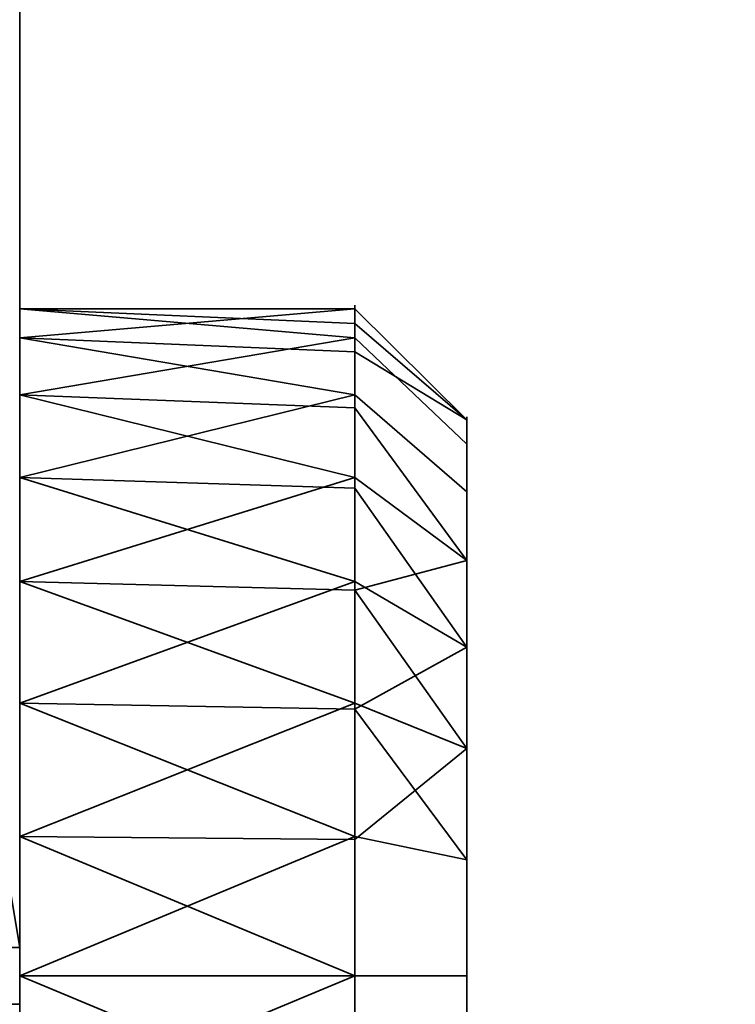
# Model space of a CAD drawing. Header units: millimetres. Extents: x -527 to 5177, y -116 to 161.
# Tile 943 of 1056: x 3449.5 to 3452.7, y -15.63 to -11.22. Entities that reach past the tile are written whole.
import ezdxf

# ---------------------------------------------------------------- set-up
doc = ezdxf.new("R2010")
doc.units = ezdxf.units.MM
doc.layers.add('151', color=7, linetype='Continuous', true_color=0xffffff)

# ---------------------------------------------------------------- blocks, each defined once
blk = doc.blocks.new('UG_SURFACE_214')
at = {"layer": '151', "color": 252, "linetype": 'Continuous', "lineweight": 35}
for points in [[(2520, -9.3, 2075.2499), (2520, -26.22, 2075.2499), (3480, -26.22, 2075.2499), (3480, -9.3, 2075.2499)], [(2521.5001, -9.3, 2073.75), (3478.4999, -9.3, 2073.75), (3478.4999, -26.22, 2073.75), (2521.5001, -26.22, 2073.75)]]:
    blk.add_3dface(points, dxfattribs=at)
blk = doc.blocks.new('UG_SURFACE_217')
at = {"layer": '151', "color": 252, "linetype": 'Continuous', "lineweight": 35}
for points in [[(3447.5, -22, 1766.25), (3449.5001, -22, 1766.25), (3449.5001, -9, 1766.25), (3447.5, -9, 1766.25)], [(3447.5, -9, 1757.25), (3449.5001, -9, 1757.25), (3449.5001, -22, 1757.25), (3447.5, -22, 1757.25)], [(3449.5001, -9, 1766.25), (3449.5001, -22, 1766.25), (3449.5001, -16.1237, 1764.6844), (3449.5001, -14.8763, 1764.6844)], [(3449.5001, -9, 1757.25), (3449.5001, -9, 1766.25), (3449.5001, -12.5164, 1762.0636), (3449.5001, -12.6468, 1760.8229)], [(3449.5001, -14.8763, 1764.6844), (3449.5001, -13.7366, 1764.1771), (3449.5001, -9, 1766.25)], [(3449.5001, -9, 1766.25), (3449.5001, -12.9019, 1763.25), (3449.5001, -12.5164, 1762.0636)], [(3449.5001, -12.6468, 1760.8229), (3449.5001, -13.2706, 1759.7426), (3449.5001, -9, 1757.25)], [(3449.5001, -13.7366, 1764.1771), (3449.5001, -12.9019, 1763.25), (3449.5001, -9, 1766.25)], [(3449.5001, -13.2706, 1759.7426), (3449.5001, -14.2798, 1759.0094), (3449.5001, -9, 1757.25)], [(3449.5001, -22, 1757.25), (3449.5001, -9, 1757.25), (3449.5001, -15.5, 1758.75), (3449.5001, -16.7202, 1759.0094)], [(3449.5001, -14.2798, 1759.0094), (3449.5001, -15.5, 1758.75), (3449.5001, -9, 1757.25)], [(3449.5001, -12.5164, 1762.0636), (3451, -12.5816, 1762.0567), (3451, -12.5164, 1761.4365)], [(3451, -12.5164, 1761.4365), (3449.5001, -12.6468, 1760.8229), (3449.5001, -12.5164, 1762.0636)], [(3451, -12.6468, 1762.6771), (3449.5001, -12.5164, 1762.0636), (3449.5001, -12.9019, 1763.25)], [(3451, -12.6468, 1762.6771), (3451, -12.5816, 1762.0567), (3449.5001, -12.5164, 1762.0636)], [(3451, -12.5164, 1761.4365), (3451, -12.7092, 1760.8432), (3449.5001, -12.6468, 1760.8229)], [(3451.4999, -13.0137, 1761.4887), (3451, -12.5164, 1761.4365), (3451, -12.5816, 1762.0567)], [(3451, -12.7092, 1760.8432), (3451, -12.5164, 1761.4365), (3451.4999, -13.0137, 1761.4887)], [(3451, -12.5816, 1762.0567), (3451, -12.6468, 1762.6771), (3451.4999, -13.1224, 1762.5226), (3451.4999, -13.0137, 1761.4887)], [(3449.5001, -12.6468, 1760.8229), (3451, -12.7092, 1760.8432), (3451, -12.9019, 1760.25)], [(3451, -12.9019, 1760.25), (3449.5001, -13.2706, 1759.7426), (3449.5001, -12.6468, 1760.8229)], [(3449.5001, -12.9019, 1763.25), (3451, -12.9587, 1763.2172), (3451, -12.6468, 1762.6771)], [(3451.4999, -13.6421, 1763.4228), (3451.4999, -13.1224, 1762.5226), (3451, -12.6468, 1762.6771), (3451, -12.9587, 1763.2172)], [(3451.4999, -13.0137, 1761.4887), (3451.4999, -13.3349, 1760.5), (3451, -12.9019, 1760.25), (3451, -12.7092, 1760.8432)], [(3449.5001, -12.9019, 1763.25), (3449.5001, -13.7366, 1764.1771), (3451, -13.2706, 1763.7573)], [(3451, -13.2706, 1763.7573), (3451, -12.9587, 1763.2172), (3449.5001, -12.9019, 1763.25)], [(3451, -12.9019, 1760.25), (3451, -13.3193, 1759.7865), (3449.5001, -13.2706, 1759.7426)], [(3451, -13.3193, 1759.7865), (3451, -12.9019, 1760.25), (3451.4999, -13.3349, 1760.5), (3451.4999, -14.0305, 1759.7275)], [(3451, -12.9587, 1763.2172), (3451, -13.2706, 1763.7573), (3451.4999, -13.6421, 1763.4228)], [(3451.4999, -13.3349, 1760.5), (3451.4999, -13.0137, 1761.4887), (3451.4999, -13.1224, 1762.5226), (3451.4999, -15.5, 1761.75)], [(3451.4999, -13.1224, 1762.5226), (3451.4999, -13.6421, 1763.4228), (3451.4999, -14.4832, 1764.0339), (3451.4999, -15.5, 1761.75)], [(3449.5001, -13.2706, 1759.7426), (3451, -13.3193, 1759.7865), (3451, -13.7366, 1759.323)], [(3451, -13.7366, 1759.323), (3449.5001, -14.2798, 1759.0094), (3449.5001, -13.2706, 1759.7426)], [(3449.5001, -13.7366, 1764.1771), (3451, -13.7752, 1764.124), (3451, -13.2706, 1763.7573)], [(3451.4999, -13.6421, 1763.4228), (3451, -13.2706, 1763.7573), (3451, -13.7752, 1764.124)], [(3451.4999, -14.0305, 1759.7275), (3451, -13.7366, 1759.323), (3451, -13.3193, 1759.7865)], [(3451.4999, -15.5, 1761.75), (3451.4999, -14.9802, 1759.3046), (3451.4999, -14.0305, 1759.7275), (3451.4999, -13.3349, 1760.5)], [(3451, -13.7752, 1764.124), (3451, -14.2798, 1764.4906), (3451.4999, -14.4832, 1764.0339), (3451.4999, -13.6421, 1763.4228)], [(3451, -14.2798, 1764.4906), (3449.5001, -13.7366, 1764.1771), (3449.5001, -14.8763, 1764.6844)], [(3451, -14.2798, 1764.4906), (3451, -13.7752, 1764.124), (3449.5001, -13.7366, 1764.1771)], [(3451, -13.7366, 1759.323), (3451, -14.3065, 1759.0692), (3449.5001, -14.2798, 1759.0094)], [(3451, -14.3065, 1759.0692), (3451, -13.7366, 1759.323), (3451.4999, -14.0305, 1759.7275), (3451.4999, -14.9802, 1759.3046)], [(3449.2102, -14.0959, 1752.1327), (3449.4238, -15.373, 1752.1327), (3449.5001, -15.373, 1751.75), (3449.2836, -14.0788, 1751.75)], [(3449.2836, -14.0788, 1749.75), (3449.5001, -15.373, 1749.75), (3449.4238, -15.373, 1749.3674), (3449.2102, -14.0959, 1749.3674)], [(3449.2836, -14.0788, 1771.75), (3449.5001, -15.373, 1771.75), (3449.4238, -15.373, 1771.3673), (3449.2102, -14.0959, 1771.3673)], [(3449.2102, -14.0959, 1774.1327), (3449.4238, -15.373, 1774.1327), (3449.5001, -15.373, 1773.7499), (3449.2836, -14.0788, 1773.7499)], [(3449.5001, -15.373, 1773.7499), (3449.5001, -15.373, 1771.75), (3449.2836, -14.0788, 1771.75), (3449.2836, -14.0788, 1773.7499)], [(3449.5001, -15.373, 1751.75), (3449.5001, -15.373, 1749.75), (3449.2836, -14.0788, 1749.75), (3449.2836, -14.0788, 1751.75)], [(3449.5001, -15.5, 1758.75), (3449.5001, -14.2798, 1759.0094), (3451, -14.8763, 1758.8155)], [(3449.5001, -14.2798, 1759.0094), (3451, -14.3065, 1759.0692), (3451, -14.8763, 1758.8155)], [(3449.5001, -14.8763, 1764.6844), (3451, -14.8899, 1764.6203), (3451, -14.2798, 1764.4906)], [(3451.4999, -14.4832, 1764.0339), (3451, -14.2798, 1764.4906), (3451, -14.8899, 1764.6203)], [(3451.4999, -14.9802, 1759.3046), (3451, -14.8763, 1758.8155), (3451, -14.3065, 1759.0692)], [(3451, -14.8899, 1764.6203), (3451, -15.5, 1764.75), (3451.4999, -15.5, 1764.25), (3451.4999, -14.4832, 1764.0339)], [(3451.4999, -14.4832, 1764.0339), (3451.4999, -15.5, 1764.25), (3451.4999, -16.5168, 1764.0339), (3451.4999, -15.5, 1761.75)], [(3449.5001, -14.8763, 1764.6844), (3449.5001, -16.1237, 1764.6844), (3451, -15.5, 1764.75)], [(3451, -15.5, 1764.75), (3451, -14.8899, 1764.6203), (3449.5001, -14.8763, 1764.6844)], [(3451, -14.8763, 1758.8155), (3451, -15.5, 1758.75), (3449.5001, -15.5, 1758.75)], [(3451, -15.5, 1758.75), (3451, -14.8763, 1758.8155), (3451.4999, -14.9802, 1759.3046), (3451.4999, -15.5, 1759.25)], [(3451.4999, -16.0198, 1759.3046), (3451.4999, -15.5, 1759.25), (3451.4999, -14.9802, 1759.3046), (3451.4999, -15.5, 1761.75)], [(3449.4238, -15.373, 1774.1327), (3449.4238, -15.627, 1774.1327), (3449.5001, -15.627, 1773.7499), (3449.5001, -15.373, 1773.7499)], [(3449.4238, -15.627, 1771.3673), (3449.4238, -15.373, 1771.3673), (3449.5001, -15.373, 1771.75), (3449.5001, -15.627, 1771.75)], [(3449.4238, -15.373, 1752.1327), (3449.4238, -15.627, 1752.1327), (3449.5001, -15.627, 1751.75), (3449.5001, -15.373, 1751.75)], [(3449.4238, -15.627, 1749.3674), (3449.4238, -15.373, 1749.3674), (3449.5001, -15.373, 1749.75), (3449.5001, -15.627, 1749.75)], [(3449.5001, -15.373, 1773.7499), (3449.5001, -15.627, 1773.7499), (3449.5001, -15.627, 1771.75), (3449.5001, -15.373, 1771.75)], [(3449.5001, -15.373, 1751.75), (3449.5001, -15.627, 1751.75), (3449.5001, -15.627, 1749.75), (3449.5001, -15.373, 1749.75)], [(3449.5001, -16.1237, 1764.6844), (3451, -16.1101, 1764.6203), (3451, -15.5, 1764.75)], [(3449.5001, -15.5, 1758.75), (3451, -15.5, 1758.75), (3451, -16.1237, 1758.8155)], [(3451, -16.1237, 1758.8155), (3449.5001, -16.7202, 1759.0094), (3449.5001, -15.5, 1758.75)], [(3451.4999, -16.5168, 1764.0339), (3451.4999, -15.5, 1764.25), (3451, -15.5, 1764.75), (3451, -16.1101, 1764.6203)], [(3451.4999, -15.5, 1759.25), (3451.4999, -16.0198, 1759.3046), (3451, -16.1237, 1758.8155), (3451, -15.5, 1758.75)], [(3451.4999, -16.5168, 1764.0339), (3451.4999, -17.3579, 1763.4228), (3451.4999, -17.8776, 1762.5226), (3451.4999, -15.5, 1761.75)], [(3451.4999, -17.8776, 1762.5226), (3451.4999, -17.9863, 1761.4887), (3451.4999, -17.6651, 1760.5), (3451.4999, -15.5, 1761.75)], [(3451.4999, -17.6651, 1760.5), (3451.4999, -16.9695, 1759.7275), (3451.4999, -16.0198, 1759.3046), (3451.4999, -15.5, 1761.75)]]:
    blk.add_3dface(points, dxfattribs=at)
blk = doc.blocks.new('UG_SURFACE_242')
at = {"layer": '151', "color": 252, "linetype": 'Continuous', "lineweight": 35}
for points in [[(3447.5, -22, 331.25), (3449.5001, -22, 331.25), (3449.5001, -9, 331.25), (3447.5, -9, 331.25)], [(3447.5, -9, 322.25), (3449.5001, -9, 322.25), (3449.5001, -22, 322.25), (3447.5, -22, 322.25)], [(3449.5001, -9, 331.25), (3449.5001, -13.7366, 329.1771), (3449.5001, -12.9019, 328.25)], [(3449.5001, -9, 331.25), (3449.5001, -22, 331.25), (3449.5001, -16.1237, 329.6844), (3449.5001, -14.8763, 329.6844)], [(3449.5001, -9, 322.25), (3449.5001, -12.6468, 325.8229), (3449.5001, -13.2706, 324.7426)], [(3449.5001, -12.9019, 328.25), (3449.5001, -12.5164, 327.0636), (3449.5001, -9, 331.25)], [(3449.5001, -12.5164, 327.0636), (3449.5001, -12.6468, 325.8229), (3449.5001, -9, 322.25), (3449.5001, -9, 331.25)], [(3449.5001, -14.8763, 329.6844), (3449.5001, -13.7366, 329.1771), (3449.5001, -9, 331.25)], [(3449.5001, -13.2706, 324.7426), (3449.5001, -14.2798, 324.0094), (3449.5001, -9, 322.25)], [(3449.5001, -22, 322.25), (3449.5001, -9, 322.25), (3449.5001, -15.5, 323.75), (3449.5001, -16.7202, 324.0094)], [(3449.5001, -14.2798, 324.0094), (3449.5001, -15.5, 323.75), (3449.5001, -9, 322.25)], [(3449.5001, -12.5164, 327.0636), (3451, -12.5816, 327.0567), (3451, -12.5164, 326.4364)], [(3451, -12.5164, 326.4364), (3449.5001, -12.6468, 325.8229), (3449.5001, -12.5164, 327.0636)], [(3451, -12.6468, 327.677), (3449.5001, -12.5164, 327.0636), (3449.5001, -12.9019, 328.25)], [(3451, -12.6468, 327.677), (3451, -12.5816, 327.0567), (3449.5001, -12.5164, 327.0636)], [(3451, -12.5164, 326.4364), (3451, -12.7092, 325.8432), (3449.5001, -12.6468, 325.8229)], [(3451.4999, -13.0137, 326.4887), (3451, -12.5164, 326.4364), (3451, -12.5816, 327.0567)], [(3451, -12.7092, 325.8432), (3451, -12.5164, 326.4364), (3451.4999, -13.0137, 326.4887)], [(3451, -12.5816, 327.0567), (3451, -12.6468, 327.677), (3451.4999, -13.1224, 327.5225), (3451.4999, -13.0137, 326.4887)], [(3449.5001, -13.2706, 324.7426), (3449.5001, -12.6468, 325.8229), (3451, -12.9019, 325.25)], [(3449.5001, -12.6468, 325.8229), (3451, -12.7092, 325.8432), (3451, -12.9019, 325.25)], [(3449.5001, -12.9019, 328.25), (3451, -12.9587, 328.2172), (3451, -12.6468, 327.677)], [(3451.4999, -13.6421, 328.4228), (3451.4999, -13.1224, 327.5225), (3451, -12.6468, 327.677), (3451, -12.9587, 328.2172)], [(3451.4999, -13.0137, 326.4887), (3451.4999, -13.3349, 325.5), (3451, -12.9019, 325.25), (3451, -12.7092, 325.8432)], [(3451, -13.2706, 328.7574), (3449.5001, -12.9019, 328.25), (3449.5001, -13.7366, 329.1771)], [(3451, -13.2706, 328.7574), (3451, -12.9587, 328.2172), (3449.5001, -12.9019, 328.25)], [(3451, -12.9019, 325.25), (3451, -13.3193, 324.7865), (3449.5001, -13.2706, 324.7426)], [(3451, -13.3193, 324.7865), (3451, -12.9019, 325.25), (3451.4999, -13.3349, 325.5), (3451.4999, -14.0305, 324.7274)], [(3451, -12.9587, 328.2172), (3451, -13.2706, 328.7574), (3451.4999, -13.6421, 328.4228)], [(3451.4999, -13.3349, 325.5), (3451.4999, -13.0137, 326.4887), (3451.4999, -13.1224, 327.5225), (3451.4999, -15.5, 326.75)], [(3451.4999, -13.1224, 327.5225), (3451.4999, -13.6421, 328.4228), (3451.4999, -14.4832, 329.0339), (3451.4999, -15.5, 326.75)], [(3449.5001, -13.2706, 324.7426), (3451, -13.3193, 324.7865), (3451, -13.7366, 324.3229)], [(3451, -13.7366, 324.3229), (3449.5001, -14.2798, 324.0094), (3449.5001, -13.2706, 324.7426)], [(3449.5001, -13.7366, 329.1771), (3451, -13.7752, 329.124), (3451, -13.2706, 328.7574)], [(3451.4999, -14.4832, 329.0339), (3451.4999, -13.6421, 328.4228), (3451, -13.2706, 328.7574), (3451, -13.7752, 329.124)], [(3451.4999, -14.0305, 324.7274), (3451, -13.7366, 324.3229), (3451, -13.3193, 324.7865)], [(3451.4999, -15.5, 326.75), (3451.4999, -14.9802, 324.3046), (3451.4999, -14.0305, 324.7274), (3451.4999, -13.3349, 325.5)], [(3449.5001, -13.7366, 329.1771), (3449.5001, -14.8763, 329.6844), (3451, -14.2798, 329.4906)], [(3451, -14.2798, 329.4906), (3451, -13.7752, 329.124), (3449.5001, -13.7366, 329.1771)], [(3451, -13.7366, 324.3229), (3451, -14.3065, 324.0693), (3449.5001, -14.2798, 324.0094)], [(3451, -14.3065, 324.0693), (3451, -13.7366, 324.3229), (3451.4999, -14.0305, 324.7274)], [(3451, -13.7752, 329.124), (3451, -14.2798, 329.4906), (3451.4999, -14.4832, 329.0339)], [(3451.4999, -14.0305, 324.7274), (3451.4999, -14.9802, 324.3046), (3451, -14.8763, 323.8156), (3451, -14.3065, 324.0693)], [(3449.2102, -14.0959, 317.1327), (3449.4238, -15.373, 317.1327), (3449.5001, -15.373, 316.75), (3449.2836, -14.0788, 316.75)], [(3449.2836, -14.0788, 314.75), (3449.5001, -15.373, 314.75), (3449.4238, -15.373, 314.3673), (3449.2102, -14.0959, 314.3673)], [(3449.2836, -14.0788, 336.75), (3449.5001, -15.373, 336.75), (3449.4238, -15.373, 336.3673), (3449.2102, -14.0959, 336.3673)], [(3449.2102, -14.0959, 339.1327), (3449.4238, -15.373, 339.1327), (3449.5001, -15.373, 338.75), (3449.2836, -14.0788, 338.75)], [(3449.5001, -15.373, 338.75), (3449.5001, -15.373, 336.75), (3449.2836, -14.0788, 336.75), (3449.2836, -14.0788, 338.75)], [(3449.5001, -15.373, 316.75), (3449.5001, -15.373, 314.75), (3449.2836, -14.0788, 314.75), (3449.2836, -14.0788, 316.75)], [(3449.5001, -15.5, 323.75), (3449.5001, -14.2798, 324.0094), (3451, -14.8763, 323.8156)], [(3449.5001, -14.2798, 324.0094), (3451, -14.3065, 324.0693), (3451, -14.8763, 323.8156)], [(3449.5001, -14.8763, 329.6844), (3451, -14.8899, 329.6203), (3451, -14.2798, 329.4906)], [(3451.4999, -14.4832, 329.0339), (3451, -14.2798, 329.4906), (3451, -14.8899, 329.6203)], [(3451, -14.8899, 329.6203), (3451, -15.5, 329.75), (3451.4999, -15.5, 329.25), (3451.4999, -14.4832, 329.0339)], [(3451.4999, -14.4832, 329.0339), (3451.4999, -15.5, 329.25), (3451.4999, -16.5168, 329.0339), (3451.4999, -15.5, 326.75)], [(3451, -15.5, 329.75), (3449.5001, -14.8763, 329.6844), (3449.5001, -16.1237, 329.6844)], [(3451, -15.5, 329.75), (3451, -14.8899, 329.6203), (3449.5001, -14.8763, 329.6844)], [(3451, -14.8763, 323.8156), (3451, -15.5, 323.75), (3449.5001, -15.5, 323.75)], [(3451, -15.5, 323.75), (3451, -14.8763, 323.8156), (3451.4999, -14.9802, 324.3046), (3451.4999, -15.5, 324.25)], [(3451.4999, -16.0198, 324.3046), (3451.4999, -15.5, 324.25), (3451.4999, -14.9802, 324.3046), (3451.4999, -15.5, 326.75)], [(3449.4238, -15.373, 339.1327), (3449.4238, -15.627, 339.1327), (3449.5001, -15.627, 338.75), (3449.5001, -15.373, 338.75)], [(3449.4238, -15.627, 336.3673), (3449.4238, -15.373, 336.3673), (3449.5001, -15.373, 336.75), (3449.5001, -15.627, 336.75)], [(3449.4238, -15.373, 317.1327), (3449.4238, -15.627, 317.1327), (3449.5001, -15.627, 316.75), (3449.5001, -15.373, 316.75)], [(3449.4238, -15.627, 314.3673), (3449.4238, -15.373, 314.3673), (3449.5001, -15.373, 314.75), (3449.5001, -15.627, 314.75)], [(3449.5001, -15.373, 338.75), (3449.5001, -15.627, 338.75), (3449.5001, -15.627, 336.75), (3449.5001, -15.373, 336.75)], [(3449.5001, -15.373, 316.75), (3449.5001, -15.627, 316.75), (3449.5001, -15.627, 314.75), (3449.5001, -15.373, 314.75)], [(3449.5001, -16.1237, 329.6844), (3451, -16.1101, 329.6203), (3451, -15.5, 329.75)], [(3449.5001, -15.5, 323.75), (3451, -15.5, 323.75), (3451, -16.1237, 323.8156)], [(3451, -16.1237, 323.8156), (3449.5001, -16.7202, 324.0094), (3449.5001, -15.5, 323.75)], [(3451.4999, -16.5168, 329.0339), (3451.4999, -15.5, 329.25), (3451, -15.5, 329.75), (3451, -16.1101, 329.6203)], [(3451.4999, -15.5, 324.25), (3451.4999, -16.0198, 324.3046), (3451, -16.1237, 323.8156), (3451, -15.5, 323.75)], [(3451.4999, -16.5168, 329.0339), (3451.4999, -17.3579, 328.4228), (3451.4999, -17.8776, 327.5225), (3451.4999, -15.5, 326.75)], [(3451.4999, -17.8776, 327.5225), (3451.4999, -17.9863, 326.4887), (3451.4999, -17.6651, 325.5), (3451.4999, -15.5, 326.75)], [(3451.4999, -17.6651, 325.5), (3451.4999, -16.9695, 324.7274), (3451.4999, -16.0198, 324.3046), (3451.4999, -15.5, 326.75)]]:
    blk.add_3dface(points, dxfattribs=at)
blk = doc.blocks.new('UG_SURFACE_262')
at = {"layer": '151', "color": 252, "linetype": 'Continuous', "lineweight": 35}
for points in [[(3447.5, -22, 1516.25), (3449.5001, -22, 1516.25), (3449.5001, -9, 1516.25), (3447.5, -9, 1516.25)], [(3447.5, -9, 1507.25), (3449.5001, -9, 1507.25), (3449.5001, -22, 1507.25), (3447.5, -22, 1507.25)], [(3449.5001, -9, 1516.25), (3449.5001, -22, 1516.25), (3449.5001, -16.1237, 1514.6844), (3449.5001, -14.8763, 1514.6844)], [(3449.5001, -9, 1507.25), (3449.5001, -9, 1516.25), (3449.5001, -12.5164, 1512.0636), (3449.5001, -12.6468, 1510.8229)], [(3449.5001, -14.8763, 1514.6844), (3449.5001, -13.7366, 1514.1771), (3449.5001, -9, 1516.25)], [(3449.5001, -9, 1516.25), (3449.5001, -12.9019, 1513.25), (3449.5001, -12.5164, 1512.0636)], [(3449.5001, -12.6468, 1510.8229), (3449.5001, -13.2706, 1509.7426), (3449.5001, -9, 1507.25)], [(3449.5001, -13.7366, 1514.1771), (3449.5001, -12.9019, 1513.25), (3449.5001, -9, 1516.25)], [(3449.5001, -13.2706, 1509.7426), (3449.5001, -14.2798, 1509.0094), (3449.5001, -9, 1507.25)], [(3449.5001, -22, 1507.25), (3449.5001, -9, 1507.25), (3449.5001, -15.5, 1508.75), (3449.5001, -16.7202, 1509.0094)], [(3449.5001, -14.2798, 1509.0094), (3449.5001, -15.5, 1508.75), (3449.5001, -9, 1507.25)], [(3449.5001, -12.5164, 1512.0636), (3451, -12.5816, 1512.0567), (3451, -12.5164, 1511.4365)], [(3451, -12.5164, 1511.4365), (3449.5001, -12.6468, 1510.8229), (3449.5001, -12.5164, 1512.0636)], [(3451, -12.6468, 1512.6771), (3449.5001, -12.5164, 1512.0636), (3449.5001, -12.9019, 1513.25)], [(3451, -12.6468, 1512.6771), (3451, -12.5816, 1512.0567), (3449.5001, -12.5164, 1512.0636)], [(3451, -12.5164, 1511.4365), (3451, -12.7092, 1510.8432), (3449.5001, -12.6468, 1510.8229)], [(3451.4999, -13.0137, 1511.4887), (3451, -12.5164, 1511.4365), (3451, -12.5816, 1512.0567)], [(3451, -12.7092, 1510.8432), (3451, -12.5164, 1511.4365), (3451.4999, -13.0137, 1511.4887)], [(3451, -12.5816, 1512.0567), (3451, -12.6468, 1512.6771), (3451.4999, -13.1224, 1512.5226), (3451.4999, -13.0137, 1511.4887)], [(3449.5001, -12.6468, 1510.8229), (3451, -12.7092, 1510.8432), (3451, -12.9019, 1510.25)], [(3451, -12.9019, 1510.25), (3449.5001, -13.2706, 1509.7426), (3449.5001, -12.6468, 1510.8229)], [(3449.5001, -12.9019, 1513.25), (3451, -12.9587, 1513.2172), (3451, -12.6468, 1512.6771)], [(3451.4999, -13.6421, 1513.4228), (3451.4999, -13.1224, 1512.5226), (3451, -12.6468, 1512.6771), (3451, -12.9587, 1513.2172)], [(3451.4999, -13.0137, 1511.4887), (3451.4999, -13.3349, 1510.5), (3451, -12.9019, 1510.25), (3451, -12.7092, 1510.8432)], [(3449.5001, -12.9019, 1513.25), (3449.5001, -13.7366, 1514.1771), (3451, -13.2706, 1513.7573)], [(3451, -13.2706, 1513.7573), (3451, -12.9587, 1513.2172), (3449.5001, -12.9019, 1513.25)], [(3451, -12.9019, 1510.25), (3451, -13.3193, 1509.7865), (3449.5001, -13.2706, 1509.7426)], [(3451, -13.3193, 1509.7865), (3451, -12.9019, 1510.25), (3451.4999, -13.3349, 1510.5), (3451.4999, -14.0305, 1509.7275)], [(3451, -12.9587, 1513.2172), (3451, -13.2706, 1513.7573), (3451.4999, -13.6421, 1513.4228)], [(3451.4999, -13.3349, 1510.5), (3451.4999, -13.0137, 1511.4887), (3451.4999, -13.1224, 1512.5226), (3451.4999, -15.5, 1511.75)], [(3451.4999, -13.1224, 1512.5226), (3451.4999, -13.6421, 1513.4228), (3451.4999, -14.4832, 1514.0339), (3451.4999, -15.5, 1511.75)], [(3449.5001, -14.2798, 1509.0094), (3449.5001, -13.2706, 1509.7426), (3451, -13.7366, 1509.323)], [(3449.5001, -13.2706, 1509.7426), (3451, -13.3193, 1509.7865), (3451, -13.7366, 1509.323)], [(3449.5001, -13.7366, 1514.1771), (3451, -13.7752, 1514.124), (3451, -13.2706, 1513.7573)], [(3451.4999, -13.6421, 1513.4228), (3451, -13.2706, 1513.7573), (3451, -13.7752, 1514.124)], [(3451.4999, -14.0305, 1509.7275), (3451, -13.7366, 1509.323), (3451, -13.3193, 1509.7865)], [(3451.4999, -15.5, 1511.75), (3451.4999, -14.9802, 1509.3046), (3451.4999, -14.0305, 1509.7275), (3451.4999, -13.3349, 1510.5)], [(3451, -13.7752, 1514.124), (3451, -14.2798, 1514.4906), (3451.4999, -14.4832, 1514.0339), (3451.4999, -13.6421, 1513.4228)], [(3451, -14.2798, 1514.4906), (3449.5001, -13.7366, 1514.1771), (3449.5001, -14.8763, 1514.6844)], [(3451, -14.2798, 1514.4906), (3451, -13.7752, 1514.124), (3449.5001, -13.7366, 1514.1771)], [(3451, -13.7366, 1509.323), (3451, -14.3065, 1509.0692), (3449.5001, -14.2798, 1509.0094)], [(3451, -14.3065, 1509.0692), (3451, -13.7366, 1509.323), (3451.4999, -14.0305, 1509.7275), (3451.4999, -14.9802, 1509.3046)], [(3449.2102, -14.0959, 1502.1327), (3449.4238, -15.373, 1502.1327), (3449.5001, -15.373, 1501.75), (3449.2836, -14.0788, 1501.75)], [(3449.2836, -14.0788, 1499.75), (3449.5001, -15.373, 1499.75), (3449.4238, -15.373, 1499.3674), (3449.2102, -14.0959, 1499.3674)], [(3449.2836, -14.0788, 1521.75), (3449.5001, -15.373, 1521.75), (3449.4238, -15.373, 1521.3673), (3449.2102, -14.0959, 1521.3673)], [(3449.2102, -14.0959, 1524.1327), (3449.4238, -15.373, 1524.1327), (3449.5001, -15.373, 1523.7499), (3449.2836, -14.0788, 1523.7499)], [(3449.5001, -15.373, 1523.7499), (3449.5001, -15.373, 1521.75), (3449.2836, -14.0788, 1521.75), (3449.2836, -14.0788, 1523.7499)], [(3449.5001, -15.373, 1501.75), (3449.5001, -15.373, 1499.75), (3449.2836, -14.0788, 1499.75), (3449.2836, -14.0788, 1501.75)], [(3449.5001, -15.5, 1508.75), (3449.5001, -14.2798, 1509.0094), (3451, -14.8763, 1508.8155)], [(3449.5001, -14.2798, 1509.0094), (3451, -14.3065, 1509.0692), (3451, -14.8763, 1508.8155)], [(3449.5001, -14.8763, 1514.6844), (3451, -14.8899, 1514.6203), (3451, -14.2798, 1514.4906)], [(3451.4999, -14.4832, 1514.0339), (3451, -14.2798, 1514.4906), (3451, -14.8899, 1514.6203)], [(3451.4999, -14.9802, 1509.3046), (3451, -14.8763, 1508.8155), (3451, -14.3065, 1509.0692)], [(3451, -14.8899, 1514.6203), (3451, -15.5, 1514.75), (3451.4999, -15.5, 1514.25), (3451.4999, -14.4832, 1514.0339)], [(3451.4999, -14.4832, 1514.0339), (3451.4999, -15.5, 1514.25), (3451.4999, -16.5168, 1514.0339), (3451.4999, -15.5, 1511.75)], [(3449.5001, -14.8763, 1514.6844), (3449.5001, -16.1237, 1514.6844), (3451, -15.5, 1514.75)], [(3451, -15.5, 1514.75), (3451, -14.8899, 1514.6203), (3449.5001, -14.8763, 1514.6844)], [(3451, -14.8763, 1508.8155), (3451, -15.5, 1508.75), (3449.5001, -15.5, 1508.75)], [(3451, -15.5, 1508.75), (3451, -14.8763, 1508.8155), (3451.4999, -14.9802, 1509.3046), (3451.4999, -15.5, 1509.25)], [(3451.4999, -16.0198, 1509.3046), (3451.4999, -15.5, 1509.25), (3451.4999, -14.9802, 1509.3046), (3451.4999, -15.5, 1511.75)], [(3449.4238, -15.373, 1524.1327), (3449.4238, -15.627, 1524.1327), (3449.5001, -15.627, 1523.7499), (3449.5001, -15.373, 1523.7499)], [(3449.4238, -15.627, 1521.3673), (3449.4238, -15.373, 1521.3673), (3449.5001, -15.373, 1521.75), (3449.5001, -15.627, 1521.75)], [(3449.4238, -15.373, 1502.1327), (3449.4238, -15.627, 1502.1327), (3449.5001, -15.627, 1501.75), (3449.5001, -15.373, 1501.75)], [(3449.4238, -15.627, 1499.3674), (3449.4238, -15.373, 1499.3674), (3449.5001, -15.373, 1499.75), (3449.5001, -15.627, 1499.75)], [(3449.5001, -15.373, 1523.7499), (3449.5001, -15.627, 1523.7499), (3449.5001, -15.627, 1521.75), (3449.5001, -15.373, 1521.75)], [(3449.5001, -15.373, 1501.75), (3449.5001, -15.627, 1501.75), (3449.5001, -15.627, 1499.75), (3449.5001, -15.373, 1499.75)], [(3449.5001, -16.1237, 1514.6844), (3451, -16.1101, 1514.6203), (3451, -15.5, 1514.75)], [(3449.5001, -15.5, 1508.75), (3451, -15.5, 1508.75), (3451, -16.1237, 1508.8155)], [(3451, -16.1237, 1508.8155), (3449.5001, -16.7202, 1509.0094), (3449.5001, -15.5, 1508.75)], [(3451.4999, -16.5168, 1514.0339), (3451.4999, -15.5, 1514.25), (3451, -15.5, 1514.75), (3451, -16.1101, 1514.6203)], [(3451.4999, -15.5, 1509.25), (3451.4999, -16.0198, 1509.3046), (3451, -16.1237, 1508.8155), (3451, -15.5, 1508.75)], [(3451.4999, -16.5168, 1514.0339), (3451.4999, -17.3579, 1513.4228), (3451.4999, -17.8776, 1512.5226), (3451.4999, -15.5, 1511.75)], [(3451.4999, -17.8776, 1512.5226), (3451.4999, -17.9863, 1511.4887), (3451.4999, -17.6651, 1510.5), (3451.4999, -15.5, 1511.75)], [(3451.4999, -17.6651, 1510.5), (3451.4999, -16.9695, 1509.7275), (3451.4999, -16.0198, 1509.3046), (3451.4999, -15.5, 1511.75)]]:
    blk.add_3dface(points, dxfattribs=at)

msp = doc.modelspace()

# ---------------------------------------------------------------- linework, layer by layer
at = {"layer": '151', "color": 251, "linetype": 'Continuous', "lineweight": -3, "true_color": 0x636466, "extrusion": (-1, 0, 0)}
for centre in [(15.5, 1761.75, -3451), (15.5, 326.75, -3451), (15.5, 1511.75, -3451)]:
    msp.add_circle(centre, 3, dxfattribs=at)
at = {"layer": '151', "color": 251, "linetype": 'Continuous', "lineweight": -3, "true_color": 0x636466, "extrusion": (1, 0, 0)}
for centre in [(-15.5, 1761.75, 3451.5), (-15.5, 326.75, 3451.5), (-15.5, 1511.75, 3451.5)]:
    msp.add_circle(centre, 2.5, dxfattribs=at)

# ---------------------------------------------------------------- block references
at = {"layer": '151', "color": 251, "linetype": 'Continuous', "lineweight": -3, "true_color": 0x636466}
for name in ['UG_SURFACE_214', 'UG_SURFACE_217', 'UG_SURFACE_242', 'UG_SURFACE_262']:
    msp.add_blockref(name, (0, 0), dxfattribs=at)

doc.saveas('drawing.dxf')
